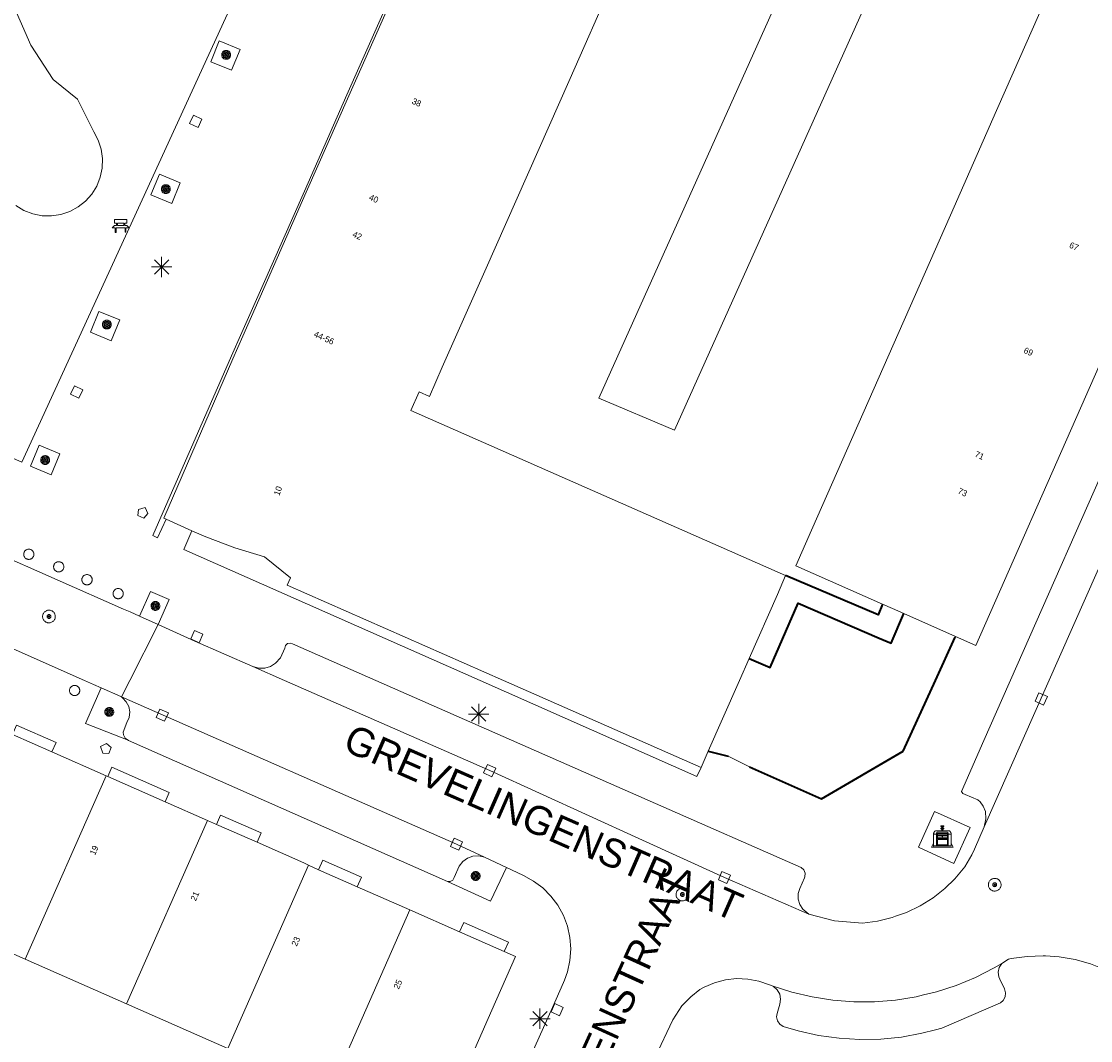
# Model space of a CAD drawing. Header units: metres. Extents: x 135779 to 137489, y 452643 to 455118.
# Tile 308 of 489: x 136389 to 136441, y 454182 to 454232. Entities that reach past the tile are written whole.
import ezdxf
from ezdxf.enums import TextEntityAlignment as Align

# ---------------------------------------------------------------- set-up
doc = ezdxf.new("R2010")
doc.units = ezdxf.units.M
doc.linetypes.add('DGN_Style_4', pattern=[89.853097, 44.898487, -22.449243, 0.056123, -22.449243])
for name, color, linetype, lineweight in [('KTop_BAK_Afval apart plaats', 96, 'Continuous', 13), ('KTop_GBI_Toegangstrap', 40, 'Continuous', 40), ('KTop_NAR_Huisnummer (t)', 7, 'Continuous', 13), ('KTop_NAR_Huisnummer tijdelijk (t)', 7, 'Continuous', 13), ('KTop_ORL_Weg_Straatnaam (t)', 7, 'Continuous', 13), ('KTop_OTD_Gesloten verharding', 15, 'Continuous', 13), ('KTop_PAL_Afsluitpaal', 222, 'Continuous', 13), ('KTop_PAL_Lichtmast', 40, 'Continuous', 13), ('KTop_PND_Grondvlaksituatie van BAG-pand [tachy]', 1, 'Continuous', 13), ('KTop_PND_PAND', 1, 'Continuous', 13), ('KTop_PND_Pandscheiding', 40, 'Continuous', 13), ('KTop_PUT_Brandkraan of -put', 1, 'Continuous', 13), ('KTop_PUT_Inspectie- of rioolput', 15, 'Continuous', 13), ('KTop_PUT_Kolk', 15, 'Continuous', 13), ('KTop_SHD_Hek (l)', 15, 'DGN_Style_4', 40), ('KTop_STM_Bank', 40, 'Continuous', 13), ('KTop_VGO_Boom', 92, 'Continuous', 13), ('KTop_WGD_Parkeervlak', 251, 'Continuous', 13), ('KTop_WGD_Rijbaan_Lokale weg', 251, 'Continuous', 13), ('KTop_WGD_Rijbaan_Lokale weg_verkeersdrempel', 40, 'Continuous', 13), ('KTop_WGD_Voetpad', 251, 'Continuous', 13)]:
    doc.layers.add(name, color=color, linetype=linetype, lineweight=lineweight)
doc.styles.add('Style-ROVU', font='ROVU.shx')
doc.styles.add('Style-ROVUCURSIEF', font='ROVUCURSIEF.shx')

# ---------------------------------------------------------------- blocks, each defined once
blk = doc.blocks.new('BAK_Afval_apart_plaats')
at = {"layer": 'KTop_BAK_Afval apart plaats'}
for p, q in [((-0.061, 0.521), (-0.055, 0.523)), ((-0.055, 0.523), (-0.049, 0.524)), ((-0.049, 0.524), (-0.043, 0.525)), ((-0.043, 0.525), (-0.035, 0.526)), ((-0.035, 0.526), (-0.029, 0.527)), ((-0.029, 0.527), (-0.023, 0.527)), ((-0.023, 0.527), (-0.013, 0.528)), ((-0.013, 0.528), (-0.005, 0.528)), ((-0.005, 0.528), (0, 0.528)), ((0, 0.528), (0.005, 0.528)), ((0.005, 0.528), (0.013, 0.528)), ((0.013, 0.528), (0.023, 0.527)), ((0.023, 0.527), (0.029, 0.527)), ((0.029, 0.527), (0.035, 0.526)), ((0.035, 0.526), (0.043, 0.525)), ((0.043, 0.525), (0.049, 0.524)), ((0.049, 0.524), (0.055, 0.523)), ((0.055, 0.523), (0.061, 0.521)), ((-0.43, 0.141), (-0.425, 0.168)), ((-0.43, 0.118), (-0.43, 0.141)), ((-0.29, 0.118), (-0.43, 0.118)), ((-0.43, 0.118), (-0.43, -0.457)), ((-0.29, 0.118), (-0.43, 0.118)), ((-0.425, 0.168), (-0.416, 0.193)), ((-0.416, 0.193), (-0.403, 0.215)), ((-0.403, 0.215), (-0.384, 0.24)), ((-0.384, 0.24), (-0.364, 0.258)), ((-0.364, 0.258), (-0.342, 0.272)), ((-0.342, 0.272), (0, 0.272)), ((-0.282, 0.167), (-0.29, 0.146)), ((-0.282, 0.167), (-0.29, 0.146)), ((-0.29, 0.146), (-0.29, 0.118)), ((-0.29, 0.146), (-0.29, 0.118)), ((-0.29, -0.429), (-0.29, 0.118)), ((-0.29, 0.118), (-0.29, -0.429)), ((-0.273, 0.186), (-0.282, 0.167)), ((-0.273, 0.186), (-0.282, 0.167)), ((-0.248, 0.217), (-0.273, 0.186)), ((-0.248, 0.217), (-0.273, 0.186)), ((0.248, 0.217), (-0.248, 0.217)), ((0.248, 0.217), (-0.248, 0.217)), ((-0.242, 0.081), (-0.242, 0.153)), ((-0.242, 0.153), (0.242, 0.153)), ((0.242, 0.081), (-0.242, 0.081)), ((-0.242, 0.034), (-0.242, 0.081)), ((-0.242, 0.081), (0.242, 0.081)), ((-0.242, -0.059), (-0.242, 0.034)), ((-0.242, 0.034), (0.242, 0.034)), ((0.242, 0.034), (-0.242, 0.034)), ((-0.073, 0.513), (-0.072, 0.515)), ((-0.073, 0.513), (-0.073, 0.49)), ((-0.072, 0.511), (-0.073, 0.513)), ((-0.072, 0.511), (-0.073, 0.513)), ((-0.073, 0.49), (-0.072, 0.488)), ((-0.073, 0.399), (-0.073, 0.376)), ((-0.072, 0.397), (-0.073, 0.399)), ((-0.073, 0.376), (-0.072, 0.374)), ((-0.072, 0.515), (-0.071, 0.516)), ((-0.07, 0.51), (-0.072, 0.511)), ((-0.07, 0.51), (-0.072, 0.511)), ((-0.072, 0.488), (-0.07, 0.486)), ((-0.07, 0.396), (-0.072, 0.397)), ((-0.072, 0.374), (-0.07, 0.373)), ((-0.071, 0.516), (-0.07, 0.517)), ((-0.07, 0.517), (-0.067, 0.519)), ((-0.069, 0.509), (-0.07, 0.51)), ((-0.069, 0.509), (-0.07, 0.51)), ((-0.07, 0.486), (-0.069, 0.485)), ((-0.069, 0.395), (-0.07, 0.396)), ((-0.07, 0.373), (-0.069, 0.371)), ((-0.066, 0.507), (-0.069, 0.509)), ((-0.066, 0.507), (-0.069, 0.509)), ((-0.069, 0.485), (-0.066, 0.484)), ((-0.066, 0.394), (-0.069, 0.395)), ((-0.069, 0.371), (-0.066, 0.37)), ((-0.067, 0.519), (-0.065, 0.52)), ((-0.063, 0.506), (-0.066, 0.507)), ((-0.063, 0.506), (-0.066, 0.507)), ((-0.066, 0.484), (-0.063, 0.483)), ((-0.063, 0.392), (-0.066, 0.394)), ((-0.066, 0.37), (-0.063, 0.369)), ((-0.065, 0.52), (-0.061, 0.521)), ((-0.059, 0.505), (-0.063, 0.506)), ((-0.059, 0.505), (-0.063, 0.506)), ((-0.063, 0.483), (-0.059, 0.482)), ((-0.059, 0.391), (-0.063, 0.392)), ((-0.063, 0.369), (-0.059, 0.368)), ((-0.054, 0.504), (-0.059, 0.505)), ((-0.054, 0.504), (-0.059, 0.505)), ((-0.059, 0.482), (-0.054, 0.481)), ((-0.054, 0.39), (-0.059, 0.391)), ((-0.059, 0.368), (-0.054, 0.367)), ((-0.048, 0.503), (-0.054, 0.504)), ((-0.048, 0.503), (-0.054, 0.504)), ((-0.054, 0.481), (-0.048, 0.48)), ((-0.048, 0.389), (-0.054, 0.39)), ((-0.054, 0.367), (-0.048, 0.366)), ((-0.043, 0.502), (-0.048, 0.503)), ((-0.043, 0.502), (-0.048, 0.503)), ((-0.048, 0.48), (-0.043, 0.479)), ((-0.043, 0.388), (-0.048, 0.389)), ((-0.048, 0.366), (-0.043, 0.365)), ((-0.036, 0.501), (-0.043, 0.502)), ((-0.036, 0.501), (-0.043, 0.502)), ((-0.043, 0.479), (-0.036, 0.478)), ((-0.036, 0.388), (-0.043, 0.388)), ((-0.043, 0.365), (-0.036, 0.364)), ((-0.03, 0.501), (-0.036, 0.501)), ((-0.03, 0.501), (-0.036, 0.501)), ((-0.036, 0.478), (-0.03, 0.478)), ((-0.03, 0.387), (-0.036, 0.388)), ((-0.036, 0.364), (-0.03, 0.364)), ((-0.021, 0.5), (-0.03, 0.501)), ((-0.021, 0.5), (-0.03, 0.501)), ((-0.03, 0.478), (-0.028, 0.478)), ((-0.021, 0.387), (-0.03, 0.387)), ((-0.03, 0.364), (-0.028, 0.364)), ((-0.028, 0.478), (-0.021, 0.477)), ((-0.028, 0.468), (-0.028, 0.478)), ((-0.028, 0.478), (-0.021, 0.477)), ((-0.028, 0.4), (-0.028, 0.468)), ((-0.028, 0.468), (-0.021, 0.468)), ((-0.021, 0.468), (-0.028, 0.468)), ((-0.021, 0.4), (-0.028, 0.4)), ((-0.028, 0.364), (-0.021, 0.363)), ((-0.028, 0.355), (-0.028, 0.364)), ((-0.028, 0.364), (-0.021, 0.363)), ((-0.028, 0.272), (-0.028, 0.355)), ((-0.028, 0.355), (-0.021, 0.354)), ((-0.021, 0.354), (-0.028, 0.355)), ((0.028, 0.272), (-0.028, 0.272)), ((-0.014, 0.5), (-0.021, 0.5)), ((-0.014, 0.5), (-0.021, 0.5)), ((-0.021, 0.477), (-0.014, 0.477)), ((-0.021, 0.477), (-0.014, 0.477)), ((-0.021, 0.468), (-0.014, 0.468)), ((-0.014, 0.468), (-0.021, 0.468)), ((-0.014, 0.399), (-0.021, 0.4)), ((-0.014, 0.386), (-0.021, 0.387)), ((-0.021, 0.363), (-0.014, 0.363)), ((-0.021, 0.363), (-0.014, 0.363)), ((-0.021, 0.354), (-0.014, 0.354)), ((-0.014, 0.354), (-0.021, 0.354)), ((0, 0.5), (-0.014, 0.5)), ((0, 0.5), (-0.014, 0.5)), ((-0.014, 0.477), (0, 0.477)), ((-0.014, 0.477), (0, 0.477)), ((-0.014, 0.468), (0, 0.468)), ((0, 0.468), (-0.014, 0.468)), ((0, 0.399), (-0.014, 0.399)), ((0, 0.386), (-0.014, 0.386)), ((-0.014, 0.363), (0, 0.363)), ((-0.014, 0.363), (0, 0.363)), ((-0.014, 0.354), (0, 0.354)), ((0, 0.354), (-0.014, 0.354)), ((0, 0.5), (0, 0.477)), ((0, 0.477), (0, 0.5)), ((0, 0.477), (0, 0.5)), ((0, 0.5), (0.014, 0.5)), ((0.014, 0.5), (0, 0.5)), ((0.014, 0.477), (0, 0.477)), ((0, 0.477), (0.014, 0.477)), ((0.014, 0.468), (0, 0.468)), ((0, 0.468), (0, 0.399)), ((0, 0.468), (0, 0.399)), ((0.014, 0.468), (0, 0.468)), ((0, 0.399), (0.014, 0.399)), ((0, 0.363), (0, 0.386)), ((0, 0.363), (0, 0.386)), ((0, 0.386), (0.014, 0.386)), ((0.014, 0.363), (0, 0.363)), ((0, 0.363), (0.014, 0.363)), ((0, 0.354), (0.014, 0.354)), ((0, 0.272), (0, 0.354)), ((0, 0.354), (0, 0.272)), ((0.014, 0.354), (0, 0.354)), ((0, 0.272), (0.342, 0.272)), ((0.028, 0.272), (0, 0.272)), ((0, 0.272), (0.028, 0.272)), ((0.014, 0.5), (0.021, 0.5)), ((0.021, 0.5), (0.014, 0.5)), ((0.021, 0.477), (0.014, 0.477)), ((0.014, 0.477), (0.021, 0.477)), ((0.021, 0.468), (0.014, 0.468)), ((0.021, 0.468), (0.014, 0.468)), ((0.014, 0.399), (0.021, 0.4)), ((0.014, 0.386), (0.021, 0.387)), ((0.021, 0.363), (0.014, 0.363)), ((0.014, 0.363), (0.021, 0.363)), ((0.014, 0.354), (0.021, 0.354)), ((0.021, 0.354), (0.014, 0.354)), ((0.021, 0.5), (0.03, 0.501)), ((0.03, 0.501), (0.021, 0.5)), ((0.028, 0.478), (0.021, 0.477)), ((0.021, 0.477), (0.028, 0.478)), ((0.021, 0.468), (0.028, 0.468)), ((0.028, 0.468), (0.021, 0.468)), ((0.028, 0.468), (0.021, 0.468)), ((0.021, 0.4), (0.028, 0.4)), ((0.021, 0.387), (0.03, 0.387)), ((0.028, 0.364), (0.021, 0.363)), ((0.021, 0.363), (0.028, 0.364)), ((0.021, 0.354), (0.028, 0.355)), ((0.028, 0.355), (0.021, 0.354)), ((0.03, 0.478), (0.028, 0.478)), ((0.028, 0.478), (0.028, 0.468)), ((0.028, 0.4), (0.028, 0.468)), ((0.03, 0.364), (0.028, 0.364)), ((0.028, 0.364), (0.028, 0.355)), ((0.028, 0.355), (0.028, 0.272)), ((0.03, 0.501), (0.036, 0.501)), ((0.036, 0.501), (0.03, 0.501)), ((0.036, 0.478), (0.03, 0.478)), ((0.03, 0.387), (0.036, 0.388)), ((0.036, 0.364), (0.03, 0.364)), ((0.036, 0.501), (0.043, 0.502)), ((0.043, 0.502), (0.036, 0.501)), ((0.043, 0.479), (0.036, 0.478)), ((0.036, 0.388), (0.043, 0.388)), ((0.043, 0.365), (0.036, 0.364)), ((0.043, 0.502), (0.048, 0.503)), ((0.048, 0.503), (0.043, 0.502)), ((0.048, 0.48), (0.043, 0.479)), ((0.043, 0.388), (0.048, 0.389)), ((0.048, 0.366), (0.043, 0.365)), ((0.048, 0.503), (0.054, 0.504)), ((0.054, 0.504), (0.048, 0.503)), ((0.054, 0.481), (0.048, 0.48)), ((0.048, 0.389), (0.054, 0.39)), ((0.054, 0.367), (0.048, 0.366)), ((0.054, 0.504), (0.059, 0.505)), ((0.059, 0.505), (0.054, 0.504)), ((0.059, 0.482), (0.054, 0.481)), ((0.054, 0.39), (0.059, 0.391)), ((0.059, 0.368), (0.054, 0.367)), ((0.059, 0.505), (0.063, 0.506)), ((0.063, 0.506), (0.059, 0.505)), ((0.063, 0.483), (0.059, 0.482)), ((0.059, 0.391), (0.063, 0.392)), ((0.063, 0.369), (0.059, 0.368)), ((0.061, 0.521), (0.065, 0.52)), ((0.063, 0.506), (0.066, 0.507)), ((0.066, 0.507), (0.063, 0.506)), ((0.066, 0.484), (0.063, 0.483)), ((0.063, 0.392), (0.066, 0.394)), ((0.066, 0.37), (0.063, 0.369)), ((0.065, 0.52), (0.067, 0.519)), ((0.066, 0.507), (0.069, 0.509)), ((0.069, 0.509), (0.066, 0.507)), ((0.069, 0.485), (0.066, 0.484)), ((0.066, 0.394), (0.069, 0.395)), ((0.069, 0.371), (0.066, 0.37)), ((0.067, 0.519), (0.07, 0.517)), ((0.069, 0.509), (0.07, 0.51)), ((0.07, 0.51), (0.069, 0.509)), ((0.07, 0.486), (0.069, 0.485)), ((0.069, 0.395), (0.07, 0.396)), ((0.07, 0.373), (0.069, 0.371)), ((0.07, 0.517), (0.071, 0.516)), ((0.07, 0.51), (0.072, 0.511)), ((0.072, 0.511), (0.07, 0.51)), ((0.072, 0.488), (0.07, 0.486)), ((0.07, 0.396), (0.072, 0.397)), ((0.072, 0.374), (0.07, 0.373)), ((0.071, 0.516), (0.072, 0.515)), ((0.072, 0.515), (0.073, 0.513)), ((0.072, 0.511), (0.073, 0.513)), ((0.073, 0.513), (0.072, 0.511)), ((0.073, 0.49), (0.072, 0.488)), ((0.072, 0.397), (0.073, 0.399)), ((0.073, 0.376), (0.072, 0.374)), ((0.073, 0.513), (0.073, 0.49)), ((0.073, 0.399), (0.073, 0.376)), ((0.242, 0.153), (0.242, 0.081)), ((0.242, 0.081), (0.242, 0.034)), ((0.242, 0.034), (0.242, -0.059)), ((0.273, 0.186), (0.248, 0.217)), ((0.273, 0.186), (0.248, 0.217)), ((0.282, 0.167), (0.273, 0.186)), ((0.282, 0.167), (0.273, 0.186)), ((0.29, 0.146), (0.282, 0.167)), ((0.29, 0.146), (0.282, 0.167)), ((0.29, 0.118), (0.29, 0.146)), ((0.29, 0.118), (0.29, 0.146)), ((0.43, 0.118), (0.29, 0.118)), ((0.29, 0.118), (0.29, -0.429)), ((0.43, 0.118), (0.29, 0.118)), ((0.29, -0.429), (0.29, 0.118)), ((0.342, 0.272), (0.364, 0.258)), ((0.364, 0.258), (0.384, 0.24)), ((0.384, 0.24), (0.403, 0.215)), ((0.403, 0.215), (0.416, 0.193)), ((0.416, 0.193), (0.425, 0.168)), ((0.425, 0.168), (0.43, 0.141)), ((0.43, 0.141), (0.43, 0.118)), ((0.43, -0.457), (0.43, 0.118)), ((-0.528, -0.528), (-0.43, -0.332)), ((-0.43, -0.332), (-0.43, -0.457)), ((-0.43, -0.457), (0.43, -0.457)), ((-0.43, -0.457), (0.43, -0.457)), ((0.29, -0.429), (-0.29, -0.429)), ((-0.29, -0.429), (0.29, -0.429)), ((0.242, -0.059), (-0.242, -0.059)), ((-0.242, -0.059), (-0.242, -0.092)), ((0.242, -0.059), (-0.242, -0.059)), ((-0.242, -0.092), (0.242, -0.092)), ((-0.242, -0.11), (-0.242, -0.092)), ((-0.242, -0.092), (0.242, -0.092)), ((0.242, -0.11), (-0.242, -0.11)), ((0.242, -0.11), (-0.242, -0.11)), ((-0.242, -0.147), (0.242, -0.147)), ((-0.242, -0.41), (-0.242, -0.147)), ((0.242, -0.41), (-0.242, -0.41)), ((0.242, -0.11), (0.242, -0.059)), ((0.242, -0.092), (0.242, -0.11)), ((0.242, -0.092), (0.242, -0.11)), ((0.242, -0.147), (0.242, -0.41)), ((0.43, -0.457), (0.43, -0.332)), ((0.43, -0.332), (0.528, -0.528)), ((0.528, -0.528), (-0.528, -0.528))]:
    blk.add_line(p, q, dxfattribs=at)
at = {"layer": 'KTop_BAK_Afval apart plaats', "flags": 128}
blk.add_lwpolyline([(0.029, 0.413), (0.035, 0.412), (0.043, 0.411), (0.049, 0.41), (0.055, 0.409), (0.061, 0.407), (0.065, 0.406), (0.067, 0.405), (0.07, 0.403), (0.071, 0.402), (0.072, 0.401), (0.073, 0.399), (0.072, 0.397), (0.07, 0.396), (0.069, 0.395), (0.066, 0.394), (0.063, 0.392), (0.059, 0.391), (0.054, 0.39), (0.048, 0.389), (0.043, 0.388), (0.036, 0.388), (0.03, 0.387), (0.021, 0.387), (0.014, 0.386), (0, 0.386), (-0.014, 0.386), (-0.021, 0.387), (-0.03, 0.387), (-0.036, 0.388), (-0.043, 0.388), (-0.048, 0.389), (-0.054, 0.39), (-0.059, 0.391), (-0.063, 0.392), (-0.066, 0.394), (-0.069, 0.395), (-0.07, 0.396), (-0.072, 0.397), (-0.073, 0.399), (-0.072, 0.401), (-0.071, 0.402), (-0.07, 0.403), (-0.067, 0.405), (-0.065, 0.406), (-0.061, 0.407), (-0.055, 0.409), (-0.049, 0.41), (-0.043, 0.411), (-0.035, 0.412), (-0.029, 0.413), (-0.028, 0.413), (-0.028, 0.4), (-0.021, 0.4), (-0.014, 0.399), (0, 0.399), (0.014, 0.399), (0.021, 0.4), (0.028, 0.4), (0.028, 0.413), (0.029, 0.413), (0.028, 0.413)], dxfattribs=at)
at = {"layer": 'KTop_BAK_Afval apart plaats'}
for p in [(0, 0), (-0.43, -0.457)]:
    blk.add_point(p, dxfattribs=at)
blk = doc.blocks.new('PAL_Lichtmast')
at = {"layer": 'KTop_PAL_Lichtmast'}
for p, q in [((-0.354, -0.354), (0.354, 0.354)), ((0.354, -0.354), (-0.354, 0.354)), ((0, -0.5), (0, 0.5)), ((-0.5, 0), (0.5, 0))]:
    blk.add_line(p, q, dxfattribs=at)
blk = doc.blocks.new('PAL_Afsluitpaal')
at = {"layer": 'KTop_PAL_Afsluitpaal', "flags": 128}
blk.add_lwpolyline([(0.25, 0), (0.249, 0.026), (0.245, 0.052), (0.238, 0.077), (0.228, 0.102), (0.217, 0.125), (0.202, 0.147), (0.186, 0.167), (0.167, 0.186), (0.147, 0.202), (0.125, 0.217), (0.102, 0.228), (0.077, 0.238), (0.052, 0.245), (0.026, 0.249), (0, 0.25), (-0.026, 0.249), (-0.052, 0.245), (-0.077, 0.238), (-0.102, 0.228), (-0.125, 0.217), (-0.147, 0.202), (-0.167, 0.186), (-0.186, 0.167), (-0.202, 0.147), (-0.217, 0.125), (-0.228, 0.102), (-0.238, 0.077), (-0.245, 0.052), (-0.249, 0.026), (-0.25, 0), (-0.249, -0.026), (-0.245, -0.052), (-0.238, -0.077), (-0.228, -0.102), (-0.217, -0.125), (-0.202, -0.147), (-0.186, -0.167), (-0.167, -0.186), (-0.147, -0.202), (-0.125, -0.217), (-0.102, -0.228), (-0.077, -0.238), (-0.052, -0.245), (-0.026, -0.249), (0, -0.25), (0.026, -0.249), (0.052, -0.245), (0.077, -0.238), (0.102, -0.228), (0.125, -0.217), (0.147, -0.202), (0.167, -0.186), (0.186, -0.167), (0.202, -0.147), (0.217, -0.125), (0.228, -0.102), (0.238, -0.077), (0.245, -0.052), (0.249, -0.026), (0.25, 0)], dxfattribs=at)
blk = doc.blocks.new('PUT_Brandkraan_of_-put')
at = {"layer": 'KTop_PUT_Brandkraan of -put'}
for p, q in [((-0.25, 0.034), (0, 0.25)), ((-0.158, -0.25), (-0.25, 0.034)), ((0, 0.25), (0.25, 0.033)), ((0.25, 0.033), (0.158, -0.25)), ((0.158, -0.25), (-0.158, -0.25))]:
    blk.add_line(p, q, dxfattribs=at)
blk = doc.blocks.new('PUT_Inspectie-_of_rioolput')
at = {"layer": 'KTop_PUT_Inspectie- of rioolput', "flags": 128}
for points in [[(0.31, 0), (0.308, 0.032), (0.303, 0.064), (0.294, 0.095), (0.283, 0.126), (0.268, 0.155), (0.25, 0.182), (0.23, 0.207), (0.207, 0.23), (0.182, 0.25), (0.154, 0.268), (0.126, 0.283), (0.095, 0.294), (0.064, 0.303), (0.032, 0.308), (0, 0.309), (-0.032, 0.308), (-0.064, 0.303), (-0.096, 0.294), (-0.126, 0.283), (-0.155, 0.268), (-0.182, 0.25), (-0.207, 0.23), (-0.23, 0.207), (-0.25, 0.182), (-0.268, 0.154), (-0.283, 0.126), (-0.294, 0.095), (-0.303, 0.064), (-0.308, 0.032), (-0.309, 0), (-0.308, -0.032), (-0.303, -0.064), (-0.294, -0.096), (-0.283, -0.126), (-0.268, -0.155), (-0.25, -0.182), (-0.23, -0.207), (-0.207, -0.23), (-0.182, -0.25), (-0.155, -0.268), (-0.126, -0.283), (-0.096, -0.294), (-0.064, -0.303), (-0.032, -0.308), (0, -0.309), (0.032, -0.308), (0.064, -0.303), (0.095, -0.294), (0.126, -0.283), (0.155, -0.268), (0.182, -0.25), (0.207, -0.23), (0.23, -0.207), (0.25, -0.182), (0.268, -0.155), (0.283, -0.126), (0.294, -0.096), (0.303, -0.064), (0.308, -0.032), (0.31, 0)], [(0.095, 0), (0.094, 0.009), (0.092, 0.019), (0.09, 0.029), (0.086, 0.038), (0.082, 0.047), (0.076, 0.055), (0.07, 0.063), (0.063, 0.07), (0.055, 0.076), (0.047, 0.082), (0.038, 0.086), (0.029, 0.09), (0.019, 0.092), (0.009, 0.094), (0, 0.094), (-0.01, 0.094), (-0.02, 0.092), (-0.029, 0.09), (-0.039, 0.086), (-0.048, 0.082), (-0.056, 0.076), (-0.064, 0.07), (-0.071, 0.063), (-0.077, 0.055), (-0.082, 0.047), (-0.087, 0.038), (-0.09, 0.029), (-0.093, 0.019), (-0.094, 0.009), (-0.095, 0), (-0.094, -0.01), (-0.093, -0.02), (-0.09, -0.029), (-0.087, -0.039), (-0.082, -0.048), (-0.077, -0.056), (-0.071, -0.064), (-0.064, -0.071), (-0.056, -0.077), (-0.047, -0.082), (-0.039, -0.087), (-0.029, -0.09), (-0.02, -0.093), (-0.01, -0.094), (0, -0.095), (0.009, -0.094), (0.019, -0.093), (0.029, -0.09), (0.038, -0.087), (0.047, -0.082), (0.055, -0.077), (0.063, -0.071), (0.07, -0.064), (0.076, -0.056), (0.082, -0.047), (0.086, -0.039), (0.09, -0.029), (0.092, -0.02), (0.094, -0.01), (0.095, 0)], [(0.035, 0), (0.034, 0.003), (0.034, 0.007), (0.033, 0.01), (0.031, 0.014), (0.03, 0.017), (0.028, 0.02), (0.026, 0.023), (0.023, 0.026), (0.02, 0.028), (0.017, 0.03), (0.014, 0.031), (0.01, 0.033), (0.007, 0.034), (0.003, 0.034), (0, 0.034), (-0.004, 0.034), (-0.007, 0.034), (-0.011, 0.033), (-0.014, 0.031), (-0.018, 0.03), (-0.021, 0.028), (-0.023, 0.026), (-0.026, 0.023), (-0.028, 0.02), (-0.03, 0.017), (-0.032, 0.014), (-0.033, 0.01), (-0.034, 0.007), (-0.035, 0.003), (-0.035, 0), (-0.035, -0.004), (-0.034, -0.007), (-0.033, -0.011), (-0.032, -0.014), (-0.03, -0.018), (-0.028, -0.021), (-0.026, -0.023), (-0.023, -0.026), (-0.021, -0.028), (-0.017, -0.03), (-0.014, -0.032), (-0.011, -0.033), (-0.007, -0.034), (-0.004, -0.035), (0, -0.035), (0.003, -0.035), (0.007, -0.034), (0.01, -0.033), (0.014, -0.032), (0.017, -0.03), (0.02, -0.028), (0.023, -0.026), (0.026, -0.023), (0.028, -0.021), (0.03, -0.017), (0.031, -0.014), (0.033, -0.011), (0.034, -0.007), (0.034, -0.004), (0.035, 0)], [(0.01, 0.02), (0.007, 0.02), (0.005, 0.021), (0.003, 0.022), (0.001, 0.022), (-0.001, 0.022), (-0.004, 0.022), (-0.006, 0.021), (-0.008, 0.02), (-0.01, 0.019), (-0.012, 0.018), (-0.014, 0.017), (-0.016, 0.015), (-0.017, 0.013), (-0.019, 0.012), (-0.02, 0.009), (-0.021, 0.007), (-0.022, 0.005), (-0.022, 0.003), (-0.022, 0.001), (-0.022, -0.001), (-0.022, -0.004), (-0.022, -0.006), (-0.021, -0.008), (-0.02, -0.01), (-0.019, -0.012), (-0.017, -0.014), (-0.016, -0.016), (-0.014, -0.017), (-0.012, -0.019), (-0.01, -0.02), (-0.008, -0.021), (-0.006, -0.022), (-0.003, -0.022), (-0.001, -0.022), (0.001, -0.022), (0.003, -0.022), (0.005, -0.022), (0.008, -0.021), (0.01, -0.02), (0.012, -0.019), (0.014, -0.017), (0.015, -0.016), (0.017, -0.014), (0.018, -0.012), (0.02, -0.01), (0.02, -0.008), (0.021, -0.006), (0.022, -0.003), (0.022, -0.001), (0.022, 0.001), (0.022, 0.003), (0.021, 0.005), (0.02, 0.008), (0.019, 0.01), (0.018, 0.012), (0.017, 0.014), (0.015, 0.015), (0.013, 0.017), (0.012, 0.018), (0.01, 0.02)]]:
    blk.add_lwpolyline(points, dxfattribs=at)
blk = doc.blocks.new('PUT_Kolk')
at = {"layer": 'KTop_PUT_Kolk', "flags": 128}
blk.add_lwpolyline([(0.225, -0.225), (0.225, 0.225), (-0.225, 0.225), (-0.225, -0.225), (0.225, -0.225)], dxfattribs=at)
blk = doc.blocks.new('STM_Bank')
at = {"layer": 'KTop_STM_Bank'}
for p, q in [((-0.416, -0.089), (-0.298, 0.019)), ((-0.298, 0.314), (0.298, 0.314)), ((-0.298, 0.143), (-0.298, 0.314)), ((-0.2, 0.143), (-0.298, 0.143)), ((-0.298, 0.019), (-0.2, 0.019)), ((-0.2, 0.019), (-0.2, 0.143)), ((0.157, 0.143), (-0.154, 0.143)), ((-0.154, 0.143), (-0.154, 0.019)), ((-0.154, 0.019), (0.157, 0.019)), ((0.157, 0.019), (0.157, 0.143)), ((0.298, 0.143), (0.203, 0.143)), ((0.203, 0.143), (0.203, 0.019)), ((0.203, 0.019), (0.298, 0.019)), ((0.298, 0.314), (0.298, 0.143)), ((0.298, 0.019), (0.416, -0.089)), ((-0.259, -0.089), (-0.416, -0.089)), ((-0.259, -0.315), (-0.259, -0.089)), ((-0.213, -0.315), (-0.259, -0.315)), ((0.216, -0.089), (-0.213, -0.089)), ((-0.213, -0.089), (-0.213, -0.315)), ((0.216, -0.305), (0.216, -0.089)), ((0.259, -0.305), (0.216, -0.305)), ((0.416, -0.089), (0.259, -0.089)), ((0.259, -0.089), (0.259, -0.305))]:
    blk.add_line(p, q, dxfattribs=at)
blk = doc.blocks.new('VGO_Boom')
at = {"layer": 'KTop_VGO_Boom', "flags": 128}
for points in [[(0.215, 0), (0.214, 0.022), (0.21, 0.045), (0.204, 0.066), (0.196, 0.087), (0.186, 0.108), (0.174, 0.126), (0.16, 0.144), (0.144, 0.16), (0.126, 0.174), (0.107, 0.186), (0.087, 0.196), (0.066, 0.204), (0.045, 0.21), (0.022, 0.214), (-0.001, 0.215), (-0.023, 0.214), (-0.045, 0.21), (-0.067, 0.204), (-0.088, 0.196), (-0.108, 0.186), (-0.127, 0.174), (-0.144, 0.16), (-0.16, 0.144), (-0.174, 0.126), (-0.187, 0.107), (-0.197, 0.087), (-0.205, 0.066), (-0.211, 0.045), (-0.214, 0.022), (-0.215, -0.001), (-0.214, -0.023), (-0.211, -0.045), (-0.205, -0.067), (-0.197, -0.088), (-0.187, -0.108), (-0.174, -0.127), (-0.16, -0.144), (-0.144, -0.16), (-0.127, -0.174), (-0.108, -0.187), (-0.088, -0.197), (-0.067, -0.205), (-0.045, -0.211), (-0.023, -0.214), (0, -0.215), (0.022, -0.214), (0.045, -0.211), (0.066, -0.205), (0.087, -0.197), (0.108, -0.187), (0.126, -0.174), (0.144, -0.16), (0.16, -0.144), (0.174, -0.127), (0.186, -0.108), (0.196, -0.088), (0.204, -0.067), (0.21, -0.045), (0.214, -0.023), (0.215, -0.001)], [(0.155, 0), (0.154, 0.016), (0.152, 0.032), (0.147, 0.048), (0.142, 0.063), (0.134, 0.078), (0.125, 0.091), (0.115, 0.104), (0.104, 0.115), (0.091, 0.125), (0.077, 0.134), (0.063, 0.142), (0.048, 0.147), (0.032, 0.152), (0.016, 0.154), (-0.001, 0.155), (-0.017, 0.154), (-0.033, 0.152), (-0.048, 0.147), (-0.064, 0.142), (-0.078, 0.134), (-0.092, 0.125), (-0.104, 0.115), (-0.116, 0.104), (-0.126, 0.091), (-0.135, 0.077), (-0.142, 0.063), (-0.148, 0.048), (-0.152, 0.032), (-0.155, 0.016), (-0.155, -0.001), (-0.155, -0.017), (-0.152, -0.033), (-0.148, -0.048), (-0.142, -0.064), (-0.135, -0.078), (-0.126, -0.092), (-0.116, -0.104), (-0.104, -0.116), (-0.092, -0.126), (-0.078, -0.135), (-0.064, -0.142), (-0.048, -0.148), (-0.033, -0.152), (-0.017, -0.155), (0, -0.155), (0.016, -0.155), (0.032, -0.152), (0.048, -0.148), (0.063, -0.142), (0.078, -0.135), (0.091, -0.126), (0.104, -0.116), (0.115, -0.104), (0.125, -0.092), (0.134, -0.078), (0.142, -0.064), (0.147, -0.048), (0.152, -0.033), (0.154, -0.017), (0.155, -0.001)], [(0.095, 0), (0.094, 0.01), (0.093, 0.02), (0.09, 0.029), (0.087, 0.039), (0.082, 0.048), (0.077, 0.056), (0.071, 0.064), (0.064, 0.071), (0.056, 0.077), (0.047, 0.082), (0.039, 0.087), (0.029, 0.09), (0.02, 0.093), (0.01, 0.094), (-0.001, 0.095), (-0.01, 0.094), (-0.02, 0.093), (-0.03, 0.09), (-0.039, 0.087), (-0.048, 0.082), (-0.056, 0.077), (-0.064, 0.071), (-0.071, 0.064), (-0.077, 0.056), (-0.083, 0.047), (-0.087, 0.039), (-0.091, 0.029), (-0.093, 0.02), (-0.095, 0.01), (-0.095, -0.001), (-0.095, -0.01), (-0.093, -0.02), (-0.091, -0.03), (-0.087, -0.039), (-0.083, -0.048), (-0.077, -0.056), (-0.071, -0.064), (-0.064, -0.071), (-0.056, -0.077), (-0.048, -0.083), (-0.039, -0.087), (-0.03, -0.091), (-0.02, -0.093), (-0.01, -0.095), (0, -0.095), (0.01, -0.095), (0.02, -0.093), (0.029, -0.091), (0.039, -0.087), (0.048, -0.083), (0.056, -0.077), (0.064, -0.071), (0.071, -0.064), (0.077, -0.056), (0.082, -0.048), (0.087, -0.039), (0.09, -0.03), (0.093, -0.02), (0.094, -0.01), (0.095, -0.001)], [(0.035, 0), (0.035, 0.004), (0.034, 0.007), (0.033, 0.011), (0.032, 0.014), (0.03, 0.018), (0.028, 0.021), (0.026, 0.023), (0.023, 0.026), (0.021, 0.028), (0.017, 0.03), (0.014, 0.032), (0.011, 0.033), (0.007, 0.034), (0.004, 0.035), (-0.001, 0.035), (-0.004, 0.035), (-0.008, 0.034), (-0.011, 0.033), (-0.015, 0.032), (-0.018, 0.03), (-0.021, 0.028), (-0.024, 0.026), (-0.027, 0.023), (-0.029, 0.021), (-0.031, 0.017), (-0.032, 0.014), (-0.034, 0.011), (-0.035, 0.007), (-0.035, 0.004), (-0.035, -0.001), (-0.035, -0.004), (-0.035, -0.008), (-0.034, -0.011), (-0.032, -0.015), (-0.031, -0.018), (-0.029, -0.021), (-0.027, -0.024), (-0.024, -0.027), (-0.021, -0.029), (-0.018, -0.031), (-0.015, -0.032), (-0.011, -0.034), (-0.008, -0.035), (-0.004, -0.035), (0, -0.035), (0.004, -0.035), (0.007, -0.035), (0.011, -0.034), (0.014, -0.032), (0.018, -0.031), (0.021, -0.029), (0.023, -0.027), (0.026, -0.024), (0.028, -0.021), (0.03, -0.018), (0.032, -0.015), (0.033, -0.011), (0.034, -0.008), (0.035, -0.004), (0.035, 0)]]:
    blk.add_lwpolyline(points, dxfattribs=at)

msp = doc.modelspace()

# ---------------------------------------------------------------- linework, layer by layer
at = {"layer": 'KTop_GBI_Toegangstrap', "flags": 128}
for points in [[(136431.052, 454203.724), (136430.829, 454203.212), (136426.31, 454205.12)], [(136424.538, 454201.075), (136425.57, 454200.63), (136426.925, 454203.776), (136430.882, 454202.07), (136431.464, 454201.819), (136432.092, 454203.265)]]:
    msp.add_lwpolyline(points, dxfattribs=at)
at = {"layer": 'KTop_OTD_Gesloten verharding', "flags": 128}
msp.add_lwpolyline([(136388.762, 454223.177), (136389.156, 454222.939), (136389.586, 454222.772), (136390.038, 454222.682), (136390.498, 454222.671), (136390.954, 454222.74), (136391.391, 454222.887), (136391.796, 454223.107), (136392.156, 454223.393), (136392.462, 454223.737), (136392.704, 454224.13), (136392.875, 454224.557), (136392.969, 454225.008), (136392.984, 454225.469), (136392.919, 454225.925), (136392.776, 454226.363), (136392.56, 454226.77), (136391.77, 454228.36), (136390.58, 454229.32), (136389.49, 454231.01), (136387.91, 454234.58)], dxfattribs=at)
at = {"layer": 'KTop_PND_Grondvlaksituatie van BAG-pand [tachy]', "flags": 128}
for points in [[(136434.606, 454202.153), (136435.597, 454201.715), (136478.401, 454298.793), (136472.162, 454301.546), (136462.478, 454305.82), (136460.648, 454306.627), (136449.87, 454311.382), (136446.5, 454312.869), (136446.19, 454312.15), (136442.65, 454313.747), (136441.401, 454310.914), (136439.468, 454306.539), (136438.659, 454304.711), (136436.041, 454298.788), (136433.42, 454292.862), (136430.8, 454286.936), (136428.18, 454281.01), (136425.559, 454275.084), (136422.939, 454269.157), (136420.65, 454263.98)], [(136426.31, 454205.12), (136408.033, 454213.175), (136408.436, 454214.083), (136408.938, 454213.863), (136409.567, 454215.286), (136411.643, 454219.981), (136413.721, 454224.681), (136415.798, 454229.379), (136417.876, 454234.079), (136420.285, 454233.014), (136422.362, 454237.713), (136419.953, 454238.778), (136422.031, 454243.477), (136423.547, 454242.8), (136427.43, 454251.58), (136427.201, 454251.68), (136419.46, 454255.08), (136419.324, 454254.778), (136421.884, 454253.656), (136421.23, 454252.13), (136418.22, 454252.33), (136415.7, 454252.49), (136415.6, 454252.522)], [(136415.6, 454252.522), (136413.309, 454247.335), (136411.234, 454242.634), (136409.158, 454237.934), (136407.082, 454233.233), (136405.007, 454228.533), (136402.931, 454223.833), (136400.856, 454219.133), (136399.826, 454216.799), (136399.34, 454215.7), (136395.98, 454207.92), (136396.09, 454207.88), (136397.35, 454207.3), (136398.035, 454207.012), (136399.45, 454206.483), (136400.89, 454206.03), (136402.16, 454205.01), (136402, 454204.65), (136412.549, 454200), (136422.189, 454195.75), (136422.543, 454196.552)], [(136417.206, 454213.777), (136420.901, 454212.215), (136435.563, 454244.92), (136431.901, 454246.555), (136417.206, 454213.777)], [(136441.537, 454238.992), (136439.277, 454233.868), (136437.418, 454229.653), (136436.611, 454227.822), (136434.357, 454222.711), (136432.099, 454217.591), (136429.839, 454212.467), (136427.575, 454207.334), (136426.81, 454205.6), (136431.052, 454203.724)], [(136426.31, 454205.12), (136425.914, 454204.196), (136424.538, 454201.075)], [(136432.092, 454203.265), (136431.535, 454203.511), (136431.052, 454203.724)], [(136432.092, 454203.265), (136434.606, 454202.153)], [(136422.543, 454196.552), (136423.997, 454199.848), (136424.064, 454200), (136424.538, 454201.075)], [(136390.522, 454196.519), (136388.59, 454197.371)], [(136393.163, 454195.354), (136390.522, 454196.519)], [(136393.246, 454195.317), (136393.163, 454195.354)], [(136396.041, 454194.085), (136393.246, 454195.317)], [(136398.105, 454193.175), (136396.041, 454194.085)], [(136398.543, 454192.982), (136398.105, 454193.175)], [(136400.53, 454192.106), (136398.543, 454192.982)], [(136403.043, 454190.993), (136402.811, 454191.1), (136400.53, 454192.106)], [(136403.526, 454190.77), (136403.043, 454190.993)], [(136405.415, 454189.938), (136403.526, 454190.77)], [(136407.982, 454188.806), (136405.415, 454189.938)], [(136384.278, 454188.581), (136389.22, 454186.402)], [(136410.411, 454187.735), (136407.982, 454188.806)], [(136412.584, 454186.776), (136410.411, 454187.735)], [(136409.196, 454177.594), (136411.979, 454183.909), (136411.984, 454183.921), (136413.142, 454186.53), (136412.584, 454186.776)], [(136389.22, 454186.402), (136394.16, 454184.224)], [(136394.16, 454184.224), (136399.102, 454182.045)]]:
    msp.add_lwpolyline(points, dxfattribs=at)
at = {"layer": 'KTop_PND_PAND', "flags": 128}
for points in [[(136441.537, 454238.992), (136439.277, 454233.868), (136437.418, 454229.653), (136436.611, 454227.822), (136434.357, 454222.711), (136432.099, 454217.591), (136429.839, 454212.467), (136427.575, 454207.334), (136426.81, 454205.6), (136431.052, 454203.724), (136431.535, 454203.511), (136432.092, 454203.265), (136434.606, 454202.153), (136435.597, 454201.715), (136478.401, 454298.793)], [(136406.99, 454233.274), (136404.913, 454228.575), (136402.835, 454223.875), (136400.758, 454219.176), (136399.727, 454216.843), (136399.35, 454215.99), (136395.72, 454207.718), (136395.44, 454207.08), (136395.67, 454206.96), (136396.09, 454207.88), (136397.35, 454207.3), (136396.96, 454206.4), (136411.418, 454200), (136420.842, 454195.828), (136421.99, 454195.32), (136422.189, 454195.75), (136422.543, 454196.552), (136423.997, 454199.848), (136424.064, 454200), (136424.538, 454201.075), (136425.914, 454204.196), (136426.31, 454205.12), (136408.033, 454213.175), (136408.436, 454214.083), (136408.938, 454213.863), (136409.567, 454215.286), (136411.643, 454219.981), (136413.721, 454224.681), (136415.798, 454229.379), (136417.876, 454234.079)]]:
    msp.add_lwpolyline(points, dxfattribs=at)
at = {"layer": 'KTop_PND_Pandscheiding', "flags": 128}
for points in [[(136393.163, 454195.354), (136389.22, 454186.402)], [(136394.16, 454184.224), (136398.105, 454193.175)], [(136399.102, 454182.045), (136403.043, 454190.993)], [(136404.042, 454179.866), (136407.982, 454188.806)]]:
    msp.add_lwpolyline(points, dxfattribs=at)
at = {"layer": 'KTop_SHD_Hek (l)', "flags": 128}
for points in [[(136433.625, 454200), (136434.586, 454202.109)], [(136424.549, 454195.792), (136428.067, 454194.23), (136432.052, 454196.546), (136433.625, 454200)], [(136422.543, 454196.552), (136423.509, 454196.308)]]:
    msp.add_lwpolyline(points, dxfattribs=at)
at = {"layer": 'KTop_WGD_Parkeervlak', "flags": 128}
for points in [[(136394.239, 454197.083), (136394.093, 454197.192), (136394.006, 454197.353), (136393.99, 454197.482), (136394.178, 454197.957), (136394.287, 454198.2), (136394.319, 454198.465), (136394.272, 454198.728), (136394.149, 454198.965), (136393.97, 454199.148), (136393.92, 454199.199)], [(136411.617, 454191.384), (136411.343, 454191.447), (136411.063, 454191.432), (136410.798, 454191.338), (136410.57, 454191.173), (136410.391, 454190.945), (136410.143, 454190.384), (136410.076, 454190.264), (136409.951, 454190.195), (136409.826, 454190.195)]]:
    msp.add_lwpolyline(points, dxfattribs=at)
at = {"layer": 'KTop_WGD_Rijbaan_Lokale weg', "flags": 128}
for points in [[(136436.011, 454192.86), (136445.894, 454215.169), (136445.921, 454215.229)], [(136395.706, 454202.741), (136394.326, 454200), (136393.92, 454199.199)], [(136400.327, 454200.677), (136397.485, 454201.916), (136395.706, 454202.741)], [(136400.327, 454200.677), (136401.869, 454200), (136411.878, 454195.607), (136419.149, 454192.295), (136423.33, 454190.39), (136427.452, 454188.607)], [(136411.617, 454191.384), (136410.259, 454192.016), (136393.92, 454199.199)], [(136436.011, 454192.86), (136435.532, 454191.779), (136435.405, 454191.489), (136435.06, 454190.908), (136434.573, 454190.327), (136434.091, 454189.859), (136433.509, 454189.4), (136432.881, 454189.007), (136432.215, 454188.683), (136431.685, 454188.494), (136431.517, 454188.434), (136430.797, 454188.26), (136430.062, 454188.166), (136428.704, 454188.281), (136427.452, 454188.607)], [(136412.699, 454190.876), (136411.617, 454191.384)], [(136412.699, 454190.876), (136413.494, 454190.503), (136413.526, 454190.488), (136414.019, 454190.218), (136414.469, 454189.88), (136414.867, 454189.483), (136415.204, 454189.032), (136415.474, 454188.539), (136415.671, 454188.012), (136415.792, 454187.463), (136415.834, 454186.902), (136415.795, 454186.341), (136415.678, 454185.791), (136415.526, 454185.377), (136415.484, 454185.263), (136414.942, 454184.046), (136406.213, 454164.603), (136403.3, 454158.332)], [(136436.862, 454186.199), (136437.192, 454186.406), (136437.324, 454186.432), (136438.101, 454186.539), (136438.885, 454186.566), (136438.996, 454186.559), (136439.668, 454186.514), (136440.442, 454186.381), (136441.198, 454186.171), (136441.928, 454185.885), (136442.64, 454185.521), (136442.651, 454185.514)], [(136436.862, 454186.199), (136436.489, 454185.981), (136435.582, 454185.517), (136434.641, 454185.125), (136433.672, 454184.809), (136433.04, 454184.656), (136432.681, 454184.569), (136431.675, 454184.408), (136430.659, 454184.326), (136429.64, 454184.324), (136428.624, 454184.402), (136427.617, 454184.559), (136426.626, 454184.795), (136425.656, 454185.108)], [(136409.41, 454155.255), (136420.674, 454179.631), (136420.706, 454179.79), (136420.677, 454179.994), (136420.572, 454180.173), (136420.408, 454180.298), (136420.249, 454180.389), (136420.049, 454180.578), (136419.911, 454180.817), (136419.848, 454181.085), (136419.863, 454181.36), (136419.957, 454181.619), (136420.82, 454183.444), (136421.25, 454184.123), (136421.687, 454184.564), (136422.125, 454184.918), (136422.346, 454185.041), (136422.849, 454185.255), (136423.379, 454185.393), (136423.923, 454185.453), (136424.47, 454185.433), (136425.008, 454185.333), (136425.526, 454185.156), (136425.656, 454185.108)]]:
    msp.add_lwpolyline(points, dxfattribs=at)
at = {"layer": 'KTop_WGD_Rijbaan_Lokale weg_verkeersdrempel', "flags": 128}
for points in [[(136394.785, 454203.147), (136394.331, 454203.347), (136394.006, 454203.49), (136387.517, 454206.352), (136387.121, 454206.526)], [(136394.785, 454203.147), (136395.706, 454202.741)], [(136385.521, 454202.922), (136385.834, 454202.783), (136392.111, 454200), (136392.549, 454199.806), (136392.92, 454199.642)], [(136393.92, 454199.199), (136393.876, 454199.218), (136392.92, 454199.642)]]:
    msp.add_lwpolyline(points, dxfattribs=at)
at = {"layer": 'KTop_WGD_Voetpad', "flags": 128}
for points in [[(136360.746, 454223.063), (136376.34, 454216.25), (136376.78, 454216.07), (136389.045, 454210.662), (136404.039, 454243.372)], [(136398.267, 454230.196), (136399.284, 454229.777), (136399.703, 454230.794), (136398.686, 454231.213), (136398.267, 454230.196)], [(136395.348, 454223.695), (136396.365, 454223.276), (136396.784, 454224.293), (136395.767, 454224.712), (136395.348, 454223.695)], [(136392.394, 454216.996), (136393.411, 454216.577), (136393.83, 454217.594), (136392.813, 454218.013), (136392.394, 454216.996)], [(136443.911, 454214.997), (136435.985, 454197.067), (136434.899, 454194.591), (136434.97, 454194.485), (136435.081, 454194.441), (136435.694, 454194.173), (136435.806, 454194.073), (136435.951, 454193.872), (136436.062, 454193.615), (136436.085, 454193.259), (136436.011, 454192.86)], [(136390.489, 454210.042), (136390.908, 454211.059), (136389.891, 454211.478), (136389.472, 454210.461), (136390.489, 454210.042)], [(136395.706, 454202.741), (136396.24, 454203.96), (136395.33, 454204.35), (136394.785, 454203.147)], [(136434.606, 454202.153), (136434.586, 454202.109), (136433.625, 454200), (136432.052, 454196.546), (136429.388, 454194.998), (136428.067, 454194.23), (136424.549, 454195.792), (136423.509, 454196.308), (136422.543, 454196.552)], [(136427.452, 454188.607), (136427.157, 454188.85), (136427.008, 454189.075), (136426.931, 454189.333), (136426.933, 454189.602), (136427.014, 454189.859), (136427.233, 454190.376), (136427.251, 454190.422), (136427.265, 454190.595), (136427.2, 454190.757), (136427.071, 454190.873), (136419.965, 454193.998), (136406.316, 454200), (136402.254, 454201.786), (136402.143, 454201.829), (136402.01, 454201.806), (136401.911, 454201.713), (136401.88, 454201.581), (136401.673, 454201.106), (136401.433, 454200.843), (136401.184, 454200.688), (136400.903, 454200.606), (136400.61, 454200.602), (136400.327, 454200.677)], [(136392.92, 454199.642), (136392.15, 454197.905), (136394.239, 454197.083)], [(136388.59, 454197.371), (136388.792, 454197.828), (136390.724, 454196.976), (136390.522, 454196.519)], [(136394.239, 454197.083), (136394.251, 454197.078), (136409.826, 454190.195)], [(136393.246, 454195.317), (136393.447, 454195.775), (136396.242, 454194.542), (136396.041, 454194.085)], [(136398.543, 454192.982), (136398.744, 454193.438), (136400.731, 454192.561), (136400.53, 454192.106)], [(136433.58, 454193.607), (136432.807, 454191.876), (136434.524, 454191.073), (136435.315, 454192.835), (136433.58, 454193.607)], [(136403.526, 454190.77), (136403.732, 454191.237), (136405.62, 454190.404), (136405.415, 454189.938)], [(136409.826, 454190.195), (136411.926, 454189.229), (136412.699, 454190.876)], [(136410.411, 454187.735), (136410.616, 454188.2), (136412.789, 454187.241), (136412.584, 454186.776)], [(136425.656, 454185.108), (136425.731, 454185.066), (136425.912, 454184.903), (136426.03, 454184.691), (136426.073, 454184.453), (136426.037, 454184.213), (136425.898, 454183.747), (136425.874, 454183.593), (136425.914, 454183.397), (136426.027, 454183.23), (136426.195, 454183.12), (136426.937, 454182.902), (136427.927, 454182.684), (136428.93, 454182.545), (136429.942, 454182.485), (136430.955, 454182.505), (136431.963, 454182.605), (136432.96, 454182.785), (136433.637, 454182.963), (136433.94, 454183.042), (136436.804, 454184.269), (136436.936, 454184.385), (136437.031, 454184.565), (136437.049, 454184.767), (136436.989, 454184.961), (136436.762, 454185.424), (136436.717, 454185.537), (136436.688, 454185.77), (136436.738, 454185.999), (136436.862, 454186.199)]]:
    msp.add_lwpolyline(points, dxfattribs=at)

# ---------------------------------------------------------------- block references
at = {"layer": 'KTop_BAK_Afval apart plaats'}
msp.add_blockref('BAK_Afval_apart_plaats', (136433.966, 454192.389), dxfattribs=at)
at = {"layer": 'KTop_PAL_Afsluitpaal'}
for p in [(136389.391, 454206.16), (136390.851, 454205.55), (136392.231, 454204.92), (136393.751, 454204.24), (136391.625, 454199.513)]:
    msp.add_blockref('PAL_Afsluitpaal', p, dxfattribs=at)
at = {"layer": 'KTop_PAL_Lichtmast'}
for p in [(136395.871, 454220.18), (136411.342, 454198.365), (136414.33, 454183.498)]:
    msp.add_blockref('PAL_Lichtmast', p, dxfattribs=at)
at = {"layer": 'KTop_PUT_Brandkraan of -put'}
for p, rotation in [((136394.961, 454208.22), 336.3270761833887), ((136393.127, 454196.682), 68.5208729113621)]:
    msp.add_blockref('PUT_Brandkraan_of_-put', p, dxfattribs=dict(at, rotation=rotation))
at = {"layer": 'KTop_PUT_Inspectie- of rioolput'}
for p, rotation in [((136390.375, 454203.125), 66.19992614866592), ((136436.519, 454190.036), 149.1345208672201), ((136421.28, 454189.56), 65.50444229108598)]:
    msp.add_blockref('PUT_Inspectie-_of_rioolput', p, dxfattribs=dict(at, rotation=rotation))
at = {"layer": 'KTop_PUT_Kolk'}
for p, rotation in [((136397.536, 454227.286), 155.3736608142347), ((136391.725, 454214.077), 155.3736608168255), ((136397.59, 454202.143), 246.4446956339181), ((136438.79, 454199.1), 156.1064148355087), ((136395.904, 454198.313), 66.26860555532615), ((136411.878, 454195.606), 65.5103474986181), ((136410.26, 454192.016), 245.0431891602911), ((136423.33, 454190.389), 66.60876647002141), ((136415.168, 454183.939), 155.8221441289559)]:
    msp.add_blockref('PUT_Kolk', p, dxfattribs=dict(at, rotation=rotation))
at = {"layer": 'KTop_STM_Bank'}
msp.add_blockref('STM_Bank', (136393.872, 454222.179), dxfattribs=at)
at = {"layer": 'KTop_VGO_Boom'}
for p in [(136399.019, 454230.529), (136396.079, 454223.979), (136393.199, 454217.369), (136390.189, 454210.759), (136395.569, 454203.639), (136393.319, 454198.469), (136411.195, 454190.462)]:
    msp.add_blockref('VGO_Boom', p, dxfattribs=at)

# ---------------------------------------------------------------- texts
at = {"layer": 'KTop_NAR_Huisnummer (t)', "style": 'Style-ROVU'}
for s, rotation, p in [('67', 336.2, (136440.594, 454221.095)), ('69', 336.2, (136438.368, 454215.959)), ('71', 336.2, (136435.982, 454210.894)), ('73', 336.2, (136435.156, 454209.098)), ('19', 66.2, (136392.666, 454191.925)), ('21', 66.2, (136397.581, 454189.684)), ('23', 66.2, (136402.508, 454187.477)), ('25', 66.2, (136407.487, 454185.382))]:
    msp.add_text(s, height=0.3, rotation=rotation, dxfattribs=at).set_placement(p, align=Align.MIDDLE_RIGHT)
at = {"layer": 'KTop_NAR_Huisnummer tijdelijk (t)', "style": 'Style-ROVUCURSIEF'}
for s, rotation, p in [('38', 336, (136408.111, 454228.301)), ('40', 336, (136406.019, 454223.608)), ('42', 336, (136405.214, 454221.802)), ('44-56', 336, (136403.326, 454216.931)), ('10', 71, (136401.471, 454209.046))]:
    msp.add_text(s, height=0.3, rotation=rotation, dxfattribs=at).set_placement(p, align=Align.MIDDLE_LEFT)
at = {"layer": 'KTop_ORL_Weg_Straatnaam (t)', "style": 'Style-ROVU'}
for s, rotation, p in [('GREVELINGENSTRAAT', 336.305, (136404.647, 454196.632)), ('WIELINGENSTRAAT', 65.4849, (136414.258, 454174.034))]:
    msp.add_text(s, height=1.4, rotation=rotation, dxfattribs=at).set_placement(p)

doc.saveas('drawing.dxf')
